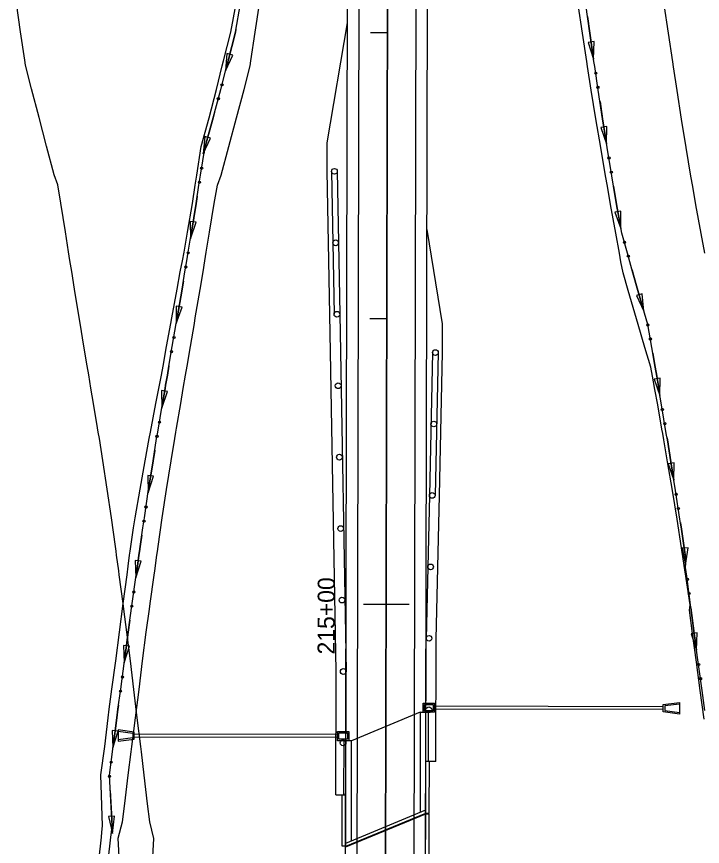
# Model space of a CAD drawing. Extents: x 1611108 to 1749517, y 619561 to 797725.
# Drawn here: x 1717485 to 1717725, y 766653.3 to 766943.6 of the extents above; entities that cross this region are included whole.
import ezdxf

# ---------------------------------------------------------------- set-up
doc = ezdxf.new("R2010")
doc.units = 0
for name, color, linetype in [('Level 8', 7, 'Continuous'), ('R_Bridge', 7, 'Continuous'), ('R_Ditch', 7, 'Continuous'), ('R_Drainage', 7, 'Continuous'), ('R_Guardrail', 7, 'Continuous'), ('R_Horz Alg', 7, 'Continuous'), ('R_Horz Alg Stationing_Side Road', 7, 'Continuous'), ('R_Proposed Const Limits', 7, 'Continuous'), ('R_Proposed Road', 7, 'Continuous'), ('R_Shld_GR', 7, 'Continuous')]:
    doc.layers.add(name, color=color, linetype=linetype)

msp = doc.modelspace()

# ---------------------------------------------------------------- linework, layer by layer
at = {"layer": 'Level 8'}
msp.add_line((1717616.46, 767638.01), (1717610.87, 765238.01), dxfattribs=at)
at = {"layer": 'R_Bridge'}
for p, q in [((1717628.19, 766664.93), (1717628.23, 766682.93)), ((1717629.48, 766682.92), (1717628.23, 766682.93)), ((1717629.44, 766664.92), (1717629.48, 766682.92)), ((1717598.91, 766653.32), (1717598.96, 766671.32)), ((1717598.96, 766671.32), (1717600.21, 766671.32)), ((1717600.16, 766653.32), (1717600.21, 766671.32)), ((1717600.16, 766653.32), (1717628.19, 766664.93)), ((1717600.16, 766653.09), (1717628.19, 766664.7)), ((1717600.17, 766654.4), (1717628.19, 766666.01)), ((1717627.24, 766253.93), (1717628.19, 766664.7)), ((1717628.19, 766664.93), (1717629.44, 766664.92)), ((1717628.19, 766664.7), (1717629.44, 766664.7)), ((1717628.49, 766253.93), (1717629.44, 766664.7)), ((1717600.16, 766653.32), (1717598.91, 766653.32))]:
    msp.add_line(p, q, dxfattribs=at)
at = {"layer": 'R_Ditch'}
for p, q in [((1717687.13, 766934.84), (1717685.03, 766934.54)), ((1717685.03, 766934.54), (1717686.94, 766928.75)), ((1717686.94, 766928.75), (1717687.13, 766934.84)), ((1717558.58, 766930.66), (1717558.1, 766924.59)), ((1717558.1, 766924.59), (1717560.63, 766930.13)), ((1717560.63, 766930.13), (1717558.58, 766930.66)), ((1717691.61, 766905.16), (1717689.52, 766904.83)), ((1717689.52, 766904.83), (1717691.51, 766899.07)), ((1717691.51, 766899.07), (1717691.61, 766905.16)), ((1717550.86, 766901.65), (1717550.27, 766895.59)), ((1717550.27, 766895.59), (1717552.9, 766901.09)), ((1717552.9, 766901.09), (1717550.86, 766901.65)), ((1717696.5, 766875.55), (1717694.42, 766875.16)), ((1717694.42, 766875.16), (1717696.54, 766869.45)), ((1717696.54, 766869.45), (1717696.5, 766875.55)), ((1717547.81, 766871.62), (1717545.72, 766871.96)), ((1717545.72, 766871.96), (1717545.82, 766865.87)), ((1717545.82, 766865.87), (1717547.81, 766871.62)), ((1717703.94, 766846.58), (1717701.91, 766846)), ((1717701.91, 766846), (1717704.57, 766840.51)), ((1717704.57, 766840.51), (1717703.94, 766846.58)), ((1717542.91, 766841.98), (1717540.82, 766842.33)), ((1717540.82, 766842.33), (1717540.87, 766836.24)), ((1717540.87, 766836.24), (1717542.91, 766841.98)), ((1717710.22, 766817.12), (1717708.14, 766816.77)), ((1717708.14, 766816.77), (1717710.17, 766811.03)), ((1717710.17, 766811.03), (1717710.22, 766817.12)), ((1717537.82, 766812.37), (1717535.73, 766812.73)), ((1717535.73, 766812.73), (1717535.77, 766806.64)), ((1717535.77, 766806.64), (1717537.82, 766812.37)), ((1717715.14, 766787.48), (1717713.05, 766787.15)), ((1717713.05, 766787.15), (1717715.04, 766781.39)), ((1717715.04, 766781.39), (1717715.14, 766787.48)), ((1717532.94, 766782.75), (1717530.85, 766783.08)), ((1717530.85, 766783.08), (1717530.98, 766776.98)), ((1717530.98, 766776.98), (1717532.94, 766782.75)), ((1717720.1, 766757.67), (1717717.99, 766757.64)), ((1717717.99, 766757.64), (1717719.13, 766751.65)), ((1717719.13, 766751.65), (1717720.1, 766757.67)), ((1717528.55, 766753.05), (1717526.46, 766753.35)), ((1717526.46, 766753.35), (1717526.66, 766747.26)), ((1717526.66, 766747.26), (1717528.55, 766753.05)), ((1717723.23, 766727.96), (1717721.14, 766727.67)), ((1717721.14, 766727.67), (1717723, 766721.87)), ((1717723, 766721.87), (1717723.23, 766727.96)), ((1717524.49, 766723.3), (1717522.39, 766723.57)), ((1717522.39, 766723.57), (1717522.67, 766717.49)), ((1717522.67, 766717.49), (1717524.49, 766723.3)), ((1717520.49, 766693.53), (1717518.39, 766693.8)), ((1717518.39, 766693.8), (1717518.66, 766687.72)), ((1717518.66, 766687.72), (1717520.49, 766693.53)), ((1717519.28, 766663.83), (1717517.16, 766663.72)), ((1717517.16, 766663.72), (1717518.54, 766657.78)), ((1717518.54, 766657.78), (1717519.28, 766663.83))]:
    msp.add_line(p, q, dxfattribs=at)
for points in [[(1717532.53, 766647.52), (1717533.05, 766656.05), (1717531.55, 766661.83), (1717530.83, 766668.2), (1717529.66, 766678.21), (1717528.67, 766686.31), (1717528.43, 766688.21), (1717527.16, 766698.21), (1717525.99, 766708.21), (1717524.79, 766718.22), (1717523.55, 766728.22), (1717522.5, 766736.32), (1717522.25, 766738.22), (1717520.91, 766748.23), (1717520.71, 766749.66), (1717519.99, 766755.17), (1717519.82, 766756.51), (1717519.58, 766758.23), (1717518.19, 766768.23), (1717516.72, 766778.24), (1717515.18, 766788.24), (1717513.93, 766796.01), (1717513.57, 766798.24), (1717513.33, 766799.67), (1717511.89, 766808.25), (1717511, 766813.57), (1717510.21, 766818.25), (1717509.69, 766821.36), (1717508.55, 766828.26), (1717507.23, 766836.34), (1717506.92, 766838.26), (1717505.28, 766848.26), (1717504.29, 766854.4), (1717503.66, 766858.27), (1717503.17, 766861.31), (1717502.07, 766868.27), (1717500.46, 766878.27), (1717499.38, 766884.7), (1717498.16, 766888.28), (1717495.48, 766898.29), (1717492.84, 766908.29), (1717490.24, 766918.3), (1717488.12, 766926.58), (1717487.85, 766928.3), (1717486.38, 766938.31), (1717484.96, 766948.31)], [(1717517.02, 766648.24), (1717517.95, 766656.51), (1717518.14, 766658.23), (1717518.4, 766660.43), (1717517.45, 766678.23), (1717518.72, 766688.23), (1717520.04, 766698.23), (1717520.46, 766701.33), (1717521.41, 766708.23), (1717522.77, 766718.22), (1717524.06, 766728.22), (1717525.4, 766738.22), (1717526.79, 766748.21), (1717527.24, 766751.31), (1717527.79, 766755.15), (1717527.98, 766756.49), (1717528.23, 766758.21), (1717529.19, 766764.68), (1717529.69, 766768.21), (1717531.16, 766778.2), (1717532.72, 766788.2), (1717533.98, 766795.96), (1717534.35, 766798.2), (1717536.03, 766808.19), (1717536.94, 766813.5), (1717537.13, 766814.66), (1717537.74, 766818.19), (1717538.28, 766821.29), (1717539.47, 766828.18), (1717540.87, 766836.26), (1717541.2, 766838.18), (1717542.88, 766848.18), (1717543.91, 766854.3), (1717544.55, 766858.17), (1717545.05, 766861.21), (1717546.19, 766868.17), (1717547.78, 766878.16), (1717548.78, 766884.59), (1717549.33, 766888.16), (1717550.98, 766898.16), (1717553.77, 766908.15), (1717556.42, 766918.14), (1717558.57, 766926.42), (1717559.02, 766928.14), (1717561.58, 766938.13), (1717563.4, 766948.13)], [(1717521.03, 766647.55), (1717520.54, 766656.08), (1717522.08, 766661.86), (1717522.82, 766668.22), (1717524.04, 766678.22), (1717525.07, 766686.32), (1717525.31, 766688.22), (1717526.63, 766698.21), (1717527.85, 766708.21), (1717529.09, 766718.21), (1717530.38, 766728.2), (1717531.47, 766736.3), (1717531.73, 766738.2), (1717533.12, 766748.2), (1717533.32, 766749.63), (1717534.06, 766755.13), (1717534.25, 766756.48), (1717534.49, 766758.2), (1717535.93, 766768.19), (1717537.44, 766778.19), (1717539.03, 766788.18), (1717540.32, 766795.95), (1717540.69, 766798.18), (1717540.93, 766799.61), (1717542.41, 766808.18), (1717543.33, 766813.49), (1717544.14, 766818.17), (1717544.68, 766821.27), (1717545.85, 766828.17), (1717547.21, 766836.25), (1717547.53, 766838.17), (1717549.21, 766848.16), (1717550.23, 766854.29), (1717550.88, 766858.16), (1717551.38, 766861.2), (1717552.51, 766868.15), (1717554.17, 766878.15), (1717555.28, 766884.57), (1717556.52, 766888.14), (1717559.25, 766898.14), (1717561.93, 766908.13), (1717564.58, 766918.13), (1717566.74, 766926.4), (1717567.02, 766928.12), (1717568.53, 766938.12), (1717569.99, 766948.11)], [(1717725.66, 766697.75), (1717724.26, 766707.75), (1717722.94, 766717.76), (1717721.61, 766727.76), (1717720.5, 766735.86), (1717720.73, 766737.76), (1717719.25, 766747.77), (1717719.04, 766749.2), (1717718.2, 766754.71), (1717718, 766756.05), (1717717.73, 766757.77), (1717716.16, 766767.77), (1717714.54, 766777.78), (1717712.86, 766787.78), (1717711.53, 766795.55), (1717711.14, 766797.78), (1717710.89, 766799.21), (1717709.39, 766807.79), (1717708.42, 766813.11), (1717707.54, 766817.79), (1717706.95, 766820.9), (1717704.93, 766827.8), (1717702.56, 766835.89), (1717702, 766837.81), (1717699.06, 766847.81), (1717697.26, 766853.95), (1717696.54, 766857.82), (1717695.97, 766860.86), (1717694.7, 766867.82), (1717692.9, 766877.83), (1717691.76, 766884.26), (1717691.14, 766887.83), (1717689.43, 766897.84), (1717687.76, 766907.84), (1717686.13, 766917.84), (1717684.82, 766926.13), (1717684.55, 766927.85), (1717683.01, 766937.85), (1717681.51, 766947.85)], [(1717725.85, 766700.85), (1717724.94, 766707.75), (1717723.57, 766717.76), (1717722.19, 766727.76), (1717720.9, 766737.76), (1717719.56, 766747.76), (1717719.14, 766750.87), (1717719.08, 766754.7), (1717718.89, 766756.05), (1717718.64, 766757.77), (1717717.68, 766764.24), (1717717.15, 766767.77), (1717715.61, 766777.77), (1717714.02, 766787.78), (1717712.76, 766795.55), (1717712.39, 766797.78), (1717710.71, 766807.79), (1717709.82, 766813.1), (1717709.63, 766814.26), (1717709.04, 766817.79), (1717708.52, 766820.89), (1717707.34, 766827.79), (1717705.89, 766835.88), (1717705.34, 766837.8), (1717702.49, 766847.8), (1717700.74, 766853.94), (1717699.65, 766857.81), (1717698.79, 766860.85), (1717696.84, 766867.82), (1717695, 766877.82), (1717693.93, 766884.25), (1717693.33, 766887.83), (1717691.7, 766897.83), (1717690.12, 766907.83), (1717688.58, 766917.84), (1717687.33, 766926.12), (1717687.08, 766927.84), (1717685.62, 766937.84), (1717684.21, 766947.85)], [(1717684.81, 766943.6), (1717685.62, 766937.84), (1717686.94, 766928.75)], [(1717561.76, 766939.13), (1717561.58, 766938.13), (1717559.02, 766928.14), (1717558.57, 766926.42), (1717558.1, 766924.59)], [(1717561.77, 766939.17), (1717561.76, 766939.13)], [(1717689.18, 766913.92), (1717689.19, 766913.89)], [(1717689.19, 766913.88), (1717690.12, 766907.83), (1717691.51, 766899.07)], [(1717554.27, 766910.05), (1717553.77, 766908.15), (1717550.98, 766898.16), (1717550.55, 766895.53)], [(1717554.28, 766910.08), (1717554.27, 766910.05)], [(1717693.92, 766884.26), (1717693.93, 766884.25), (1717693.93, 766884.22)], [(1717693.93, 766884.22), (1717695, 766877.82), (1717696.54, 766869.45)], [(1717548.17, 766880.68), (1717547.78, 766878.16), (1717546.19, 766868.17), (1717545.81, 766865.87)], [(1717548.18, 766880.72), (1717548.17, 766880.68)], [(1717700.45, 766854.98), (1717700.46, 766854.94)], [(1717700.46, 766854.94), (1717700.74, 766853.94), (1717702.49, 766847.8), (1717704.57, 766840.51)], [(1717543.36, 766851.03), (1717542.88, 766848.18), (1717541.2, 766838.18), (1717540.87, 766836.26), (1717540.86, 766836.24)], [(1717543.37, 766851.07), (1717543.36, 766851.03)], [(1717707.67, 766825.86), (1717707.68, 766825.82)], [(1717707.68, 766825.82), (1717708.52, 766820.89), (1717709.04, 766817.79), (1717709.63, 766814.26), (1717709.82, 766813.1), (1717710.17, 766811.03)], [(1717538.3, 766821.42), (1717538.28, 766821.29), (1717537.74, 766818.19), (1717537.13, 766814.66), (1717536.94, 766813.5), (1717536.03, 766808.19), (1717535.77, 766806.64)], [(1717538.31, 766821.46), (1717538.3, 766821.42)], [(1717712.64, 766796.23), (1717712.65, 766796.2)], [(1717712.65, 766796.2), (1717712.76, 766795.55), (1717714.02, 766787.78), (1717715.04, 766781.39)], [(1717533.3, 766791.8), (1717532.72, 766788.2), (1717531.16, 766778.2), (1717530.99, 766776.98)], [(1717533.31, 766791.84), (1717533.3, 766791.8)], [(1717717.33, 766766.56), (1717717.34, 766766.53)], [(1717717.34, 766766.53), (1717717.68, 766764.24), (1717718.64, 766757.77), (1717718.89, 766756.05), (1717719.08, 766754.7), (1717719.13, 766751.65)], [(1717528.81, 766762.1), (1717528.23, 766758.21), (1717527.98, 766756.49), (1717527.79, 766755.15), (1717527.24, 766751.31), (1717526.79, 766748.21), (1717526.66, 766747.26)], [(1717528.82, 766762.14), (1717528.81, 766762.1)], [(1717721.03, 766736.78), (1717721.03, 766736.74)], [(1717721.03, 766736.74), (1717722.19, 766727.76), (1717723, 766721.87)], [(1717524.62, 766732.36), (1717524.06, 766728.22), (1717522.77, 766718.22), (1717522.67, 766717.49)], [(1717524.62, 766732.4), (1717524.62, 766732.36)], [(1717725.03, 766707.01), (1717725.04, 766706.97)], [(1717520.63, 766702.59), (1717520.46, 766701.33), (1717520.04, 766698.23), (1717518.72, 766688.23), (1717518.66, 766687.72)], [(1717520.64, 766702.62), (1717520.63, 766702.59)], [(1717517.74, 766672.8), (1717517.74, 766672.76)], [(1717517.74, 766672.76), (1717518.4, 766660.43), (1717518.14, 766658.23), (1717518.09, 766657.8)]]:
    msp.add_lwpolyline(points, dxfattribs=at)
for centre in [(1717687.72, 766923.81), (1717556.87, 766919.74), (1717688.46, 766918.85), (1717555.59, 766914.89), (1717692.34, 766894.13), (1717549.76, 766890.58), (1717693.15, 766889.18), (1717548.98, 766885.64), (1717697.77, 766864.61), (1717545.04, 766860.92), (1717699.13, 766859.78), (1717544.22, 766855.98), (1717705.95, 766835.7), (1717540.05, 766831.3), (1717706.84, 766830.77), (1717539.19, 766826.36), (1717711.03, 766806.1), (1717534.97, 766801.69), (1717711.86, 766801.16), (1717534.14, 766796.75), (1717715.85, 766776.45), (1717530.29, 766772.02), (1717716.61, 766771.5), (1717529.57, 766767.07), (1717719.74, 766746.69), (1717526.01, 766742.29), (1717720.41, 766741.73), (1717525.32, 766737.33), (1717723.72, 766716.92), (1717522.03, 766712.52), (1717724.4, 766711.96), (1717521.36, 766707.56), (1717518.06, 766682.75), (1717517.51, 766677.78)]:
    msp.add_circle(centre, 0.375, dxfattribs=at)
at = {"layer": 'R_Drainage'}
for p, q in [((1717711.34, 766702.1), (1717630.78, 766702.29)), ((1717711.34, 766701.1), (1717630.78, 766701.29)), ((1717597.75, 766691.36), (1717526.14, 766691.52)), ((1717597.76, 766692.36), (1717526.15, 766692.52))]:
    msp.add_line(p, q, dxfattribs=at)
for points in [[(1717631.28, 766703.4), (1717631.27, 766700.17), (1717627.27, 766700.18), (1717627.28, 766703.41)], [(1717630.78, 766702.9), (1717630.77, 766700.67), (1717627.77, 766700.68), (1717627.78, 766702.91)], [(1717711.34, 766702.85), (1717717.01, 766703.58), (1717717, 766699.58), (1717711.33, 766700.35)], [(1717526.15, 766693.27), (1717520.48, 766694.04), (1717520.47, 766690.04), (1717526.14, 766690.77)], [(1717601.26, 766693.46), (1717601.25, 766690.23), (1717597.25, 766690.24), (1717597.26, 766693.47)], [(1717600.76, 766692.96), (1717600.75, 766690.73), (1717597.75, 766690.74), (1717597.76, 766692.97)]]:
    msp.add_lwpolyline(points, close=True, dxfattribs=at)
for points in [[(1717717.01, 766703.08), (1717711.84, 766702.41), (1717711.84, 766700.78), (1717717, 766700.09)], [(1717520.48, 766693.53), (1717525.65, 766692.84), (1717525.64, 766691.21), (1717520.47, 766690.54)]]:
    msp.add_lwpolyline(points, dxfattribs=at)
at = {"layer": 'R_Guardrail'}
for p, q in [((1717595.21, 766889.44), (1717596.1, 766839.44)), ((1717597.21, 766889.48), (1717598.1, 766839.47)), ((1717598.1, 766839.47), (1717600.31, 766714.47)), ((1717630.57, 766826.08), (1717629.45, 766776.08)), ((1717632.57, 766826.03), (1717631.45, 766776.03)), ((1717629.45, 766776.08), (1717628.33, 766725.89)), ((1717628.23, 766682.33), (1717628.33, 766725.89)), ((1717600.21, 766670.72), (1717600.31, 766714.47))]:
    msp.add_line(p, q, dxfattribs=at)
for centre in [(1717596.21, 766889.46), (1717596.66, 766864.45), (1717597.1, 766839.46), (1717631.57, 766826.05), (1717597.54, 766814.45), (1717631.01, 766801.05), (1717597.98, 766789.45), (1717630.45, 766776.06), (1717598.42, 766764.45), (1717629.9, 766751.06), (1717598.87, 766739.45), (1717629.34, 766726.07), (1717599.31, 766714.46), (1717629.28, 766701.07), (1717599.25, 766689.45)]:
    msp.add_circle(centre, 1, dxfattribs=at)
at = {"layer": 'R_Horz Alg'}
msp.add_line((1717610.87, 765238.01), (1717616.46, 767638.01), dxfattribs=at)
at = {"layer": 'R_Horz Alg Stationing_Side Road'}
for points in [[(1717608.83, 766938.02), (1717614.83, 766938.01)], [(1717608.59, 766838.02), (1717614.59, 766838.01)], [(1717606.36, 766738.03), (1717622.36, 766737.99)]]:
    msp.add_lwpolyline(points, dxfattribs=at)
at = {"layer": 'R_Proposed Const Limits'}
for points in [[(1717513.76, 766648.24), (1717514.67, 766656.52), (1717514.84, 766658.24), (1717515.06, 766660.44), (1717514.43, 766678.24), (1717515.81, 766688.24), (1717517.03, 766698.24), (1717517.4, 766701.33), (1717518.3, 766708.23), (1717519.65, 766718.23), (1717520.94, 766728.23), (1717522.28, 766738.22), (1717523.62, 766748.22), (1717524.01, 766751.32), (1717524.51, 766755.16), (1717524.68, 766756.5), (1717524.91, 766758.22), (1717525.92, 766764.69), (1717526.53, 766768.21), (1717528.21, 766778.21), (1717529.99, 766788.21), (1717531.43, 766795.97), (1717531.85, 766798.2), (1717533.76, 766808.2), (1717534.77, 766813.51), (1717535.01, 766814.66), (1717535.69, 766818.19), (1717536.22, 766821.29), (1717537.42, 766828.19), (1717538.96, 766836.27), (1717539.29, 766838.18), (1717541.2, 766848.18), (1717542.24, 766854.31), (1717543.08, 766858.18), (1717543.68, 766861.21), (1717544.85, 766868.17), (1717546.56, 766878.17), (1717547.45, 766884.59), (1717548.05, 766888.16), (1717549.58, 766898.16), (1717552.38, 766908.15), (1717555, 766918.15), (1717556.92, 766926.42), (1717557.37, 766928.14), (1717559.96, 766938.14), (1717561.85, 766948.13)], [(1717725.84, 766860.79), (1717724.6, 766867.75), (1717722.71, 766877.76), (1717721.66, 766884.19), (1717721.04, 766887.76), (1717719.36, 766897.77), (1717717.73, 766907.77), (1717716.17, 766917.77), (1717714.91, 766926.06), (1717714.63, 766927.78), (1717713.19, 766937.78), (1717711.68, 766947.78)]]:
    msp.add_lwpolyline(points, dxfattribs=at)
at = {"layer": 'R_Proposed Road'}
for p, q in [((1717597.57, 765538.05), (1717601.76, 767338.04)), ((1717601.57, 765538.04), (1717605.76, 767338.03)), ((1717621.57, 765537.99), (1717625.76, 767337.98)), ((1717625.57, 765537.98), (1717629.76, 767337.98)), ((1717626.27, 766700.18), (1717602.25, 766690.23)), ((1717626.27, 766700.18), (1717626.19, 766665.18)), ((1717626.27, 766700.18), (1717629.07, 766700.17)), ((1717629.07, 766700.17), (1717629.03, 766682.93)), ((1717599.46, 766690.24), (1717599.41, 766671.32)), ((1717602.25, 766690.23), (1717599.46, 766690.24)), ((1717602.17, 766655.19), (1717602.25, 766690.23))]:
    msp.add_line(p, q, dxfattribs=at)
at = {"layer": 'R_Shld_GR'}
for p, q in [((1717593.74, 766899.48), (1717600.84, 766941.47)), ((1717593.71, 766889.48), (1717593.74, 766899.48)), ((1717594.6, 766839.41), (1717593.71, 766889.48)), ((1717634.09, 766836.07), (1717628.67, 766869.11)), ((1717596.81, 766714.41), (1717594.6, 766839.41)), ((1717634.07, 766826.07), (1717634.09, 766836.07)), ((1717632.95, 766776), (1717634.07, 766826.07)), ((1717631.83, 766725.81), (1717632.95, 766776)), ((1717631.73, 766682.92), (1717631.83, 766725.88)), ((1717596.71, 766671.33), (1717596.81, 766714.48)), ((1717631.73, 766682.92), (1717629.48, 766682.92)), ((1717596.71, 766671.33), (1717598.96, 766671.32))]:
    msp.add_line(p, q, dxfattribs=at)

# ---------------------------------------------------------------- texts
at = {"layer": 'R_Horz Alg Stationing_Side Road'}
msp.add_text('215+00', height=6, rotation=89.8667, dxfattribs=at).set_placement((1717596.32, 766720.41))

doc.saveas('drawing.dxf')
